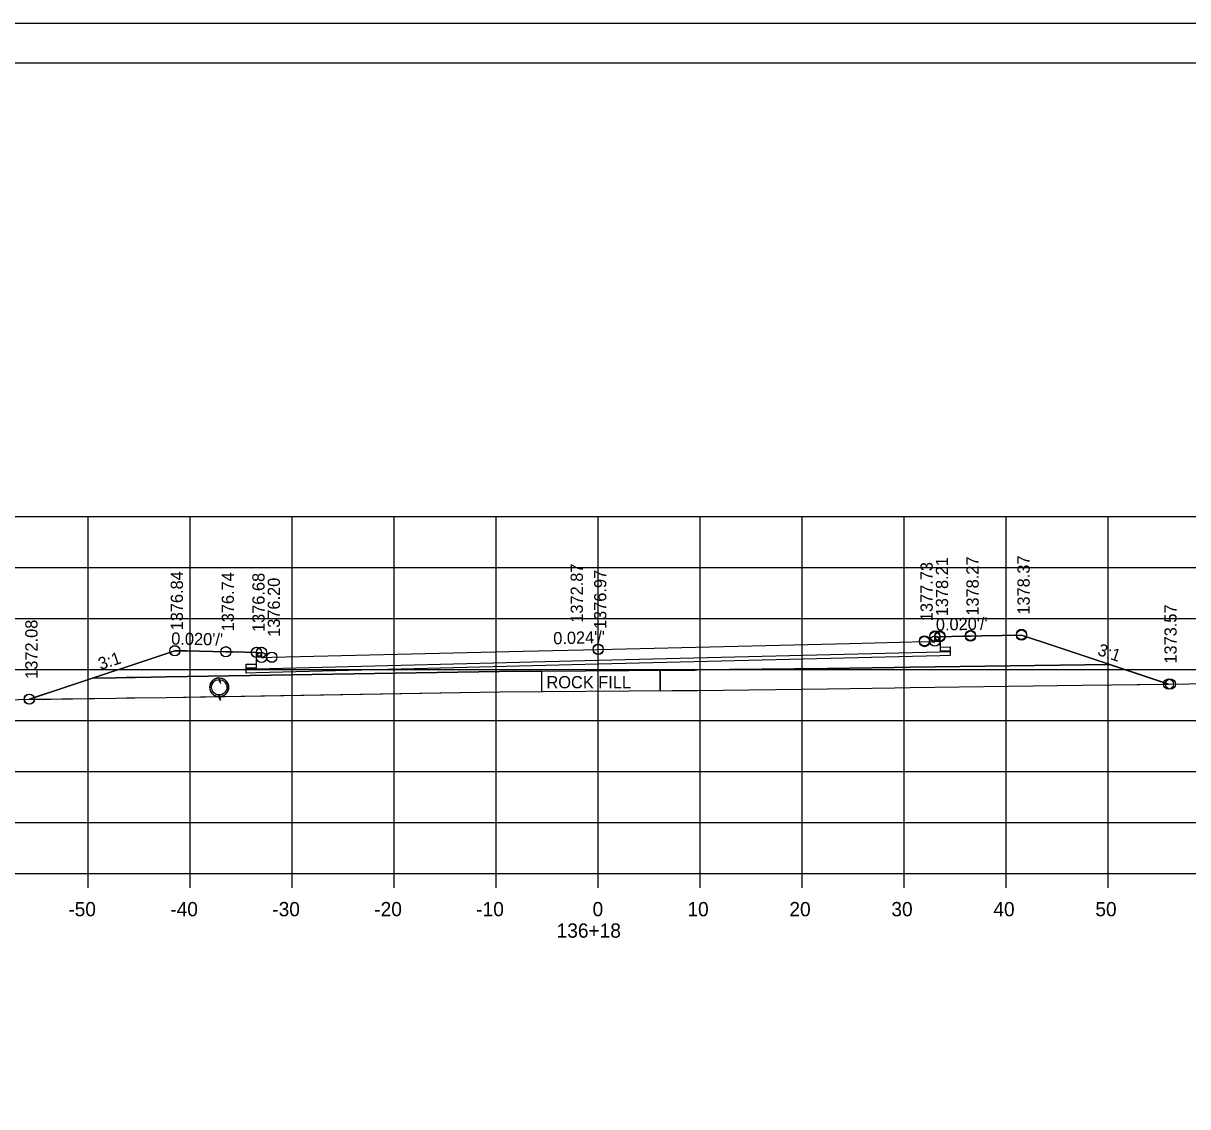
# Model space of a CAD drawing. Extents: x 1374311 to 1383814, y 384102 to 406278.
# Drawn here: x 1381572.3 to 1381686.5, y 388271.8 to 388378 of the extents above; entities that cross this region are included whole.
import ezdxf

# ---------------------------------------------------------------- set-up
doc = ezdxf.new("R2010")
doc.units = 0
for name, color, linetype in [('R_Axis', 7, 'Continuous'), ('R_Axis Annot', 7, 'Continuous'), ('R_Border', 7, 'Continuous'), ('R_Exist Surface', 7, 'Continuous'), ('R_Fin Surface', 7, 'Continuous'), ('R_Grid', 7, 'Continuous'), ('R_No Plot', 7, 'Continuous'), ('R_Water', 7, 'Continuous'), ('R_Xsect Elev', 7, 'Continuous'), ('R_Xsect Slope', 7, 'Continuous')]:
    doc.layers.add(name, color=color, linetype=linetype)

msp = doc.modelspace()

# ---------------------------------------------------------------- linework, layer by layer
at = {"layer": 'R_Axis'}
for p, q in [((1381488.66, 388294.67), (1381768.66, 388294.67)), ((1381578.66, 388293.27), (1381578.66, 388294.67)), ((1381588.66, 388293.27), (1381588.66, 388294.67)), ((1381598.66, 388293.27), (1381598.66, 388294.67)), ((1381608.66, 388293.27), (1381608.66, 388294.67)), ((1381618.66, 388293.27), (1381618.66, 388294.67)), ((1381628.66, 388293.27), (1381628.66, 388294.67)), ((1381638.66, 388293.27), (1381638.66, 388294.67)), ((1381648.66, 388293.27), (1381648.66, 388294.67)), ((1381658.66, 388293.27), (1381658.66, 388294.67)), ((1381668.66, 388293.27), (1381668.66, 388294.67)), ((1381678.66, 388293.27), (1381678.66, 388294.67))]:
    msp.add_line(p, q, dxfattribs=at)
at = {"layer": 'R_Border'}
for p, q in [((1381470.66, 388374.13), (1381786.84, 388374.13)), ((1381623.18, 388373.87), (1381623.18, 388373.87)), ((1381623.18, 388373.87), (1381623.18, 388373.87))]:
    msp.add_line(p, q, dxfattribs=at)
at = {"layer": 'R_Exist Surface'}
for p, q in [((1381591.42, 388313.84), (1381591.61, 388313.45)), ((1381591.42, 388312), (1381591.61, 388311.61))]:
    msp.add_line(p, q, dxfattribs=at)
msp.add_lwpolyline([(1381552.65, 388311.45), (1381581.4, 388311.86), (1381582.4, 388311.88), (1381583.09, 388311.89), (1381583.22, 388311.89), (1381586.34, 388311.93), (1381619, 388312.47), (1381635.92, 388312.59), (1381638.16, 388312.61), (1381638.36, 388312.62), (1381651.13, 388312.77), (1381657.71, 388312.88), (1381659.25, 388312.9), (1381676.09, 388313.12), (1381678.94, 388313.16), (1381694.25, 388313.37), (1381698.44, 388313.4), (1381713.97, 388313.64), (1381719.63, 388313.68), (1381733.06, 388313.88), (1381740.08, 388313.93), (1381751.56, 388314.09), (1381759.85, 388314.15), (1381768.66, 388314.47)], dxfattribs=at)
msp.add_circle((1381591.49, 388312.92), 0.917, dxfattribs=at)
at = {"layer": 'R_Fin Surface'}
for p, q in [((1381684.1, 388313.4), (1381678.82, 388315.16)), ((1381591.42, 388313.84), (1381591.42, 388313.84)), ((1381623.13, 388312.5), (1381623.13, 388314.5)), ((1381623.13, 388312.5), (1381623.13, 388314.5)), ((1381634.74, 388312.58), (1381634.74, 388314.58)), ((1381634.74, 388314.58), (1381634.74, 388312.58)), ((1381619, 388312.47), (1381623.13, 388312.5)), ((1381634.74, 388312.58), (1381635.92, 388312.59)), ((1381635.92, 388312.59), (1381638.16, 388312.61)), ((1381657.71, 388312.88), (1381659.25, 388312.9)), ((1381659.25, 388312.9), (1381676.09, 388313.12)), ((1381676.09, 388313.12), (1381678.94, 388313.16)), ((1381678.94, 388313.16), (1381684.07, 388313.23)), ((1381586.34, 388311.93), (1381591.34, 388312.02)), ((1381591.67, 388312.02), (1381619, 388312.47))]:
    msp.add_line(p, q, dxfattribs=at)
for points in [[(1381572.88, 388311.75), (1381576.14, 388312.84), (1381587.14, 388316.5), (1381588.28, 388316.48), (1381592.14, 388316.4), (1381592.83, 388316.39), (1381595.14, 388316.34), (1381595.53, 388316.34), (1381595.64, 388316.34), (1381595.65, 388315.96), (1381595.65, 388315.84), (1381595.88, 388315.85), (1381596.65, 388315.86), (1381621.29, 388316.46), (1381628.65, 388316.63), (1381653.29, 388317.22), (1381660.65, 388317.4), (1381661.43, 388317.39), (1381661.65, 388317.38), (1381661.66, 388317.49), (1381661.66, 388317.88), (1381662.05, 388317.88), (1381662.16, 388317.88), (1381664.48, 388317.93), (1381665.16, 388317.94), (1381666.3, 388317.96), (1381670.16, 388318.04), (1381673.44, 388316.95), (1381684.57, 388313.24)], [(1381662.16, 388317.58), (1381662.17, 388316.5), (1381663.17, 388316.54), (1381663.16, 388316.04), (1381662.16, 388316.02), (1381628.65, 388315.18), (1381595.14, 388314.34), (1381594.14, 388314.32), (1381594.15, 388314.82), (1381595.15, 388314.83), (1381595.14, 388315.98)], [(1381579.12, 388313.83), (1381581.37, 388313.86), (1381582.36, 388313.88), (1381583.11, 388313.89), (1381583.24, 388313.89), (1381586.31, 388313.93), (1381618.98, 388314.47), (1381635.9, 388314.59), (1381638.13, 388314.61), (1381638.33, 388314.62), (1381651.1, 388314.77), (1381657.68, 388314.87), (1381659.23, 388314.9), (1381678.82, 388315.16)], [(1381678.82, 388315.16), (1381659.23, 388314.9), (1381657.68, 388314.87), (1381651.1, 388314.77), (1381638.33, 388314.62), (1381638.13, 388314.61), (1381635.9, 388314.59), (1381634.74, 388314.58)], [(1381579.12, 388313.83), (1381576.14, 388312.84), (1381573.36, 388311.91)], [(1381623.13, 388314.5), (1381618.98, 388314.47), (1381586.31, 388313.93), (1381583.24, 388313.89), (1381583.11, 388313.89), (1381582.36, 388313.88), (1381581.37, 388313.86), (1381579.12, 388313.83)], [(1381591.42, 388313.84), (1381591.42, 388313.84)], [(1381638.16, 388312.61), (1381638.36, 388312.62), (1381651.13, 388312.77), (1381657.71, 388312.88)], [(1381573.38, 388311.75), (1381581.4, 388311.86), (1381582.4, 388311.88), (1381583.09, 388311.89)], [(1381573.38, 388311.75), (1381573.38, 388311.75)], [(1381583.09, 388311.89), (1381583.22, 388311.89), (1381586.34, 388311.93)]]:
    msp.add_lwpolyline(points, dxfattribs=at)
for centre, radius, start, end in [((1381591.49, 388312.92), 0.917, 94.3096, 260.8096), ((1381591.49, 388312.92), 0.917, 281.0773, 94.2465), ((1381684.57, 388313.24), 0.5, 161.5645, 180.7639), ((1381572.88, 388311.75), 0.5, 0, 18.4368)]:
    msp.add_arc(centre, radius, start, end, dxfattribs=at)
at = {"layer": 'R_Grid'}
for p, q in [((1381488.66, 388329.67), (1381768.66, 388329.67)), ((1381578.66, 388294.67), (1381578.66, 388329.67)), ((1381588.66, 388294.67), (1381588.66, 388329.67)), ((1381598.66, 388294.67), (1381598.66, 388329.67)), ((1381608.66, 388294.67), (1381608.66, 388329.67)), ((1381618.66, 388294.67), (1381618.66, 388329.67)), ((1381628.66, 388294.67), (1381628.66, 388329.67)), ((1381638.66, 388294.67), (1381638.66, 388329.67)), ((1381648.66, 388294.67), (1381648.66, 388329.67)), ((1381658.66, 388294.67), (1381658.66, 388329.67)), ((1381668.66, 388294.67), (1381668.66, 388329.67)), ((1381678.66, 388294.67), (1381678.66, 388329.67)), ((1381488.66, 388324.67), (1381768.66, 388324.67)), ((1381488.66, 388319.67), (1381768.66, 388319.67)), ((1381488.66, 388314.67), (1381768.66, 388314.67)), ((1381488.66, 388309.67), (1381768.66, 388309.67)), ((1381488.66, 388304.67), (1381768.66, 388304.67)), ((1381488.66, 388299.67), (1381768.66, 388299.67)), ((1381488.66, 388294.67), (1381768.66, 388294.67))]:
    msp.add_line(p, q, dxfattribs=at)
at = {"layer": 'R_No Plot'}
msp.add_line((1381458.26, 388378.02), (1381791.59, 388378.02), dxfattribs=at)
for points in [[(1381458.25, 388378.02), (1381791.59, 388378.02), (1381791.59, 388164.68), (1381458.25, 388164.68)], [(1381704.58, 388374.13), (1381704.58, 388364.25), (1381740.31, 388364.25), (1381740.31, 388361.33), (1381763.51, 388361.33), (1381763.51, 388338.11), (1381786.84, 388338.11), (1381786.84, 388168.67), (1381470.66, 388168.67), (1381470.66, 388374.13)], [(1381572.88, 388311.75), (1381572.88, 388311.74), (1381581.4, 388311.86), (1381582.4, 388311.88), (1381583.09, 388311.89), (1381583.22, 388311.89), (1381586.34, 388311.93), (1381619, 388312.47), (1381635.92, 388312.59), (1381638.16, 388312.61), (1381638.36, 388312.62), (1381651.13, 388312.77), (1381657.71, 388312.88), (1381659.25, 388312.9), (1381676.09, 388313.12), (1381678.94, 388313.16), (1381684.57, 388313.24), (1381673.44, 388316.95), (1381670.16, 388318.04), (1381666.3, 388317.96), (1381665.16, 388317.94), (1381664.48, 388317.93), (1381662.16, 388317.88), (1381662.17, 388316.86), (1381663.17, 388316.9), (1381663.16, 388316.4), (1381662.16, 388316.38), (1381628.65, 388315.54), (1381595.14, 388314.7), (1381594.14, 388314.68), (1381594.15, 388315.18), (1381595.15, 388315.19), (1381595.14, 388316.34), (1381592.83, 388316.39), (1381592.14, 388316.4), (1381588.28, 388316.48), (1381587.14, 388316.5), (1381576.14, 388312.84)]]:
    msp.add_lwpolyline(points, close=True, dxfattribs=at)
for centre in [(1381661.66, 388317.95), (1381661.66, 388317.95), (1381661.66, 388317.88), (1381662.16, 388317.95), (1381662.16, 388317.95), (1381662.16, 388317.88), (1381665.16, 388318.01), (1381665.16, 388318.01), (1381665.16, 388317.94), (1381670.16, 388318.11), (1381670.16, 388318.11), (1381670.16, 388318.04), (1381628.65, 388316.67), (1381628.65, 388316.67), (1381628.65, 388316.63), (1381660.65, 388317.47), (1381660.65, 388317.47), (1381660.65, 388317.4), (1381661.65, 388317.45), (1381587.14, 388316.51), (1381587.14, 388316.51), (1381587.14, 388316.5), (1381592.14, 388316.41), (1381592.14, 388316.41), (1381592.14, 388316.4), (1381595.14, 388316.35), (1381595.14, 388316.35), (1381595.14, 388316.34), (1381595.64, 388316.35), (1381595.64, 388316.35), (1381595.64, 388316.34), (1381595.65, 388315.85), (1381596.65, 388315.87), (1381596.65, 388315.87), (1381596.65, 388315.86), (1381684.57, 388313.24), (1381684.76, 388313.24), (1381684.76, 388313.24), (1381572.87, 388311.75), (1381572.87, 388311.75), (1381572.88, 388311.75), (1381572.88, 388311.75), (1381572.88, 388311.75), (1381572.88, 388311.75)]:
    msp.add_circle(centre, 0.5, dxfattribs=at)
at = {"layer": 'R_Water'}
for p, q in [((1381591.42, 388313.67), (1381591.61, 388313.28)), ((1381591.42, 388312.17), (1381591.61, 388311.78))]:
    msp.add_line(p, q, dxfattribs=at)
msp.add_circle((1381591.49, 388312.92), 0.75, dxfattribs=at)

# ---------------------------------------------------------------- texts
at = {"layer": 'R_Axis Annot'}
for s, p in [('-50', (1381576.7, 388290.47)), ('-40', (1381586.7, 388290.47)), ('-30', (1381596.7, 388290.47)), ('-20', (1381606.7, 388290.47)), ('-10', (1381616.7, 388290.47)), ('0', (1381628.1, 388290.47)), ('10', (1381637.4, 388290.47)), ('20', (1381647.4, 388290.47)), ('30', (1381657.4, 388290.47)), ('40', (1381667.4, 388290.47)), ('50', (1381677.4, 388290.47)), ('136+18', (1381624.58, 388288.37))]:
    msp.add_text(s, height=1.4, dxfattribs=at).set_placement(p)
at = {"layer": 'R_Fin Surface'}
msp.add_text('ROCK FILL', height=1.2, dxfattribs=at).set_placement((1381623.58, 388312.82))
at = {"layer": 'R_Xsect Elev'}
for s, p in [('1377.73', (1381661.45, 388319.4)), ('1378.21', (1381662.96, 388319.88)), ('1378.27', (1381665.96, 388319.94)), ('1378.37', (1381670.96, 388320.04)), ('1376.84', (1381587.94, 388318.5)), ('1376.74', (1381592.94, 388318.4)), ('1376.68', (1381595.94, 388318.34)), ('1372.87', (1381627.15, 388319.25)), ('1376.97', (1381629.45, 388318.63)), ('1376.20', (1381597.45, 388317.86)), ('1373.57', (1381685.37, 388315.24)), ('1372.08', (1381573.68, 388313.75))]:
    msp.add_text(s, height=1.2, rotation=90, dxfattribs=at).set_placement(p)
at = {"layer": 'R_Xsect Slope'}
for s, rotation, p in [("0.020'/'", 1.1458, (1381661.77, 388318.47)), ("0.020'/'", 358.8542, (1381586.78, 388317.11)), ("0.024'/'", 1.3748, (1381624.26, 388317.13)), ('3:1', 341.565, (1381677.53, 388316.11)), ('3:1', 18.435, (1381579.86, 388314.6))]:
    msp.add_text(s, height=1.2, rotation=rotation, dxfattribs=at).set_placement(p)

doc.saveas('drawing.dxf')
